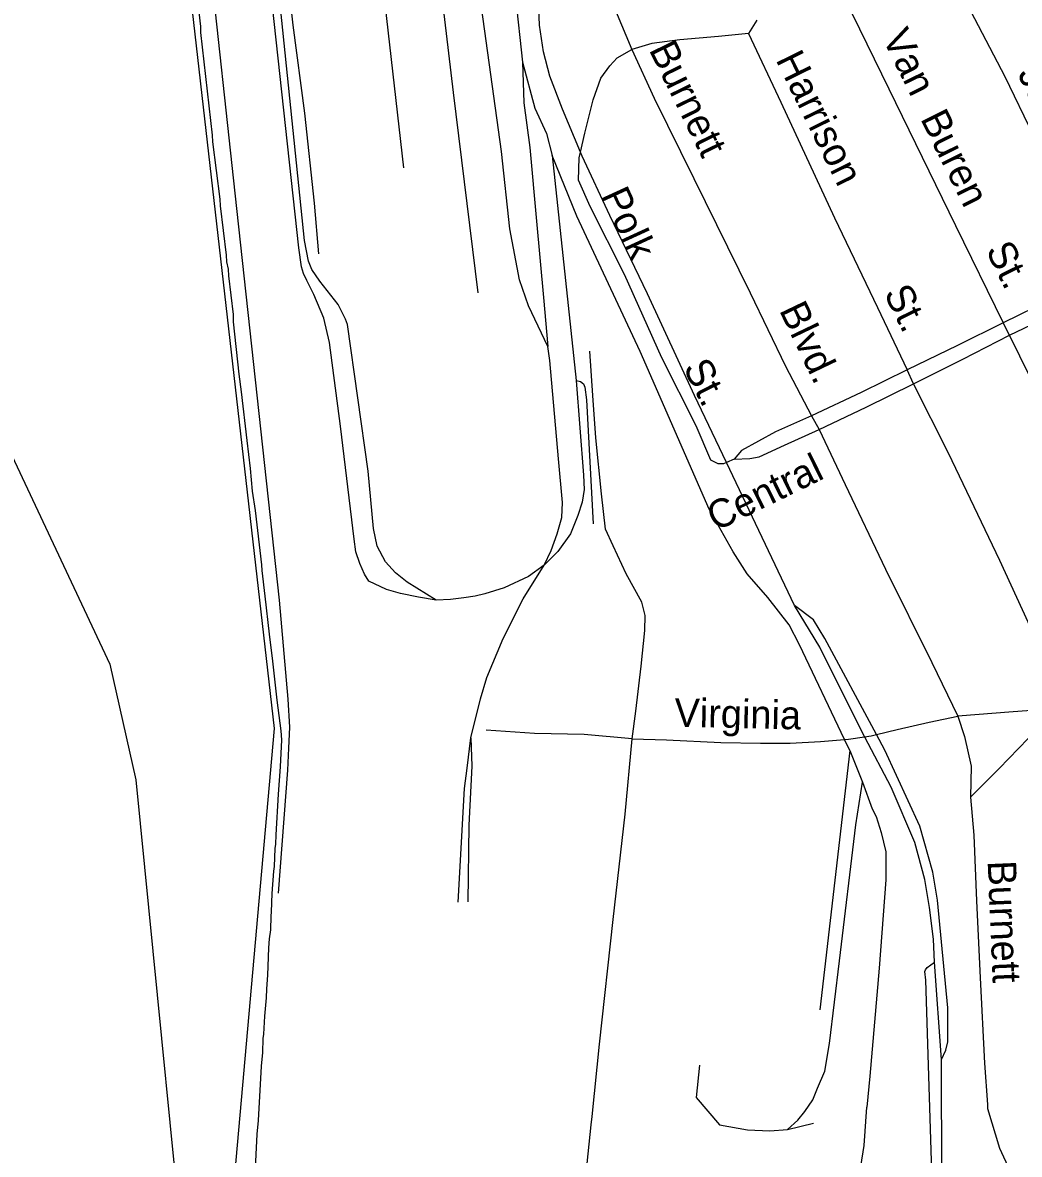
# Model space of a CAD drawing. Extents: x 2290055 to 2389491, y 66597 to 237875.
# Drawn here: x 2315029 to 2318365, y 162814 to 166601 of the extents above; entities that cross this region are included whole.
import ezdxf

# ---------------------------------------------------------------- set-up
doc = ezdxf.new("R2010")
doc.units = 0
for name, color, linetype in [('Exist Boundary Political City Limit New', 7, 'Continuous'), ('Exist Boundary Political CountyLine', 7, 'Continuous'), ('Exist Hydrographic Island Shore', 7, 'Continuous'), ('Exist Railroad Mainline', 7, 'Continuous'), ('Exist Railroad Siding', 7, 'Continuous'), ('Exist Road Non-System Type 51', 7, 'Continuous'), ('Exist Road Non-System Type 51 Label', 7, 'Continuous'), ('Map Preparation Boundary City Limit Buffer Line', 7, 'Continuous')]:
    doc.layers.add(name, color=color, linetype=linetype)

msp = doc.modelspace()

# ---------------------------------------------------------------- linework, layer by layer
at = {"layer": 'Exist Boundary Political City Limit New'}
msp.add_lwpolyline([(2315710.2, 162417.2), (2315871.7, 164238.8), (2315544, 167110.1), (2315594.2, 167407.8), (2315735.5, 168270.7), (2315861.8, 168911.6), (2315982.8, 169451.5), (2316229.8, 169396), (2316290.2, 169486.8), (2316209.8, 169547.4), (2316229.8, 169683.6), (2316224.8, 169799.7), (2316381.2, 169799.7), (2316340.8, 170082.3), (2316426.5, 170501.1), (2316497.2, 170723.2), (2316542.5, 170859.4), (2316260, 170894.7), (2316441.8, 171777.8), (2316598, 171772.8), (2316815, 171798)], dxfattribs=at)
at = {"layer": 'Exist Boundary Political CountyLine'}
msp.add_lwpolyline([(2313003.6, 180799.5), (2315382.1, 177993.9), (2314179.2, 167721.2), (2314074.7, 167198.8), (2314144.3, 166676.3), (2314579.5, 166032), (2315320.8, 164453.7), (2315408.1, 164067), (2315607.7, 162054.2)], dxfattribs=at)
at = {"layer": 'Exist Hydrographic Island Shore'}
for points in [[(2315719.2, 165754.2), (2315718.2, 165775.7), (2315712.7, 165800.6), (2315712, 165822.6), (2315691, 165988.2), (2315690.5, 166010), (2315665.7, 166201.8), (2315665.2, 166224.7), (2315625.7, 166567.9), (2315625.2, 166588.2), (2315568.2, 167087.3)], [(2315807.5, 162744.7), (2315814.7, 162881.3), (2315818.5, 162926.8), (2315829, 163108.7), (2315833, 163154.7), (2315834.5, 163200.8), (2315836, 163215.7), (2315839.5, 163276.4), (2315845.5, 163336.9), (2315846, 163367.4), (2315850, 163413), (2315850.5, 163443.6), (2315853.7, 163504.8), (2315856, 163535.1), (2315859.5, 163565.2), (2315861, 163610.6), (2315862.7, 163625.6), (2315864.5, 163686.4), (2315866.2, 163716.4), (2315868.2, 163731.4), (2315870, 163761.6), (2315871.7, 163776.6), (2315874.5, 163836.9), (2315876.2, 163851.9), (2315878.2, 163882.4), (2315886, 164019.4), (2315892.2, 164110.2), (2315897, 164201.1), (2315895, 164231.3), (2315880.7, 164333.1), (2315866.7, 164464.7), (2315855.5, 164554.1), (2315841.5, 164681.9), (2315831, 164767.3), (2315829.7, 164786.5), (2315808.2, 164968.7), (2315798.7, 165032.9), (2315791.7, 165108.8), (2315780.2, 165202.1), (2315762, 165365.3), (2315754.2, 165424.5), (2315735.2, 165600.2), (2315734.5, 165624.1), (2315719.2, 165754.2)]]:
    msp.add_lwpolyline(points, dxfattribs=at)
at = {"layer": 'Exist Railroad Mainline'}
for p, q in [((2316656.6, 166901.1), (2316701.6, 166468.7)), ((2316801.9, 166156.6), (2316881.6, 165403.6)), ((2318104.1, 163131), (2318081, 163456.3)), ((2318106.2, 162621.1), (2318104.1, 163131))]:
    msp.add_line(p, q, dxfattribs=at)
for points in [[(2317611.8, 164650.1), (2317384.3, 165128.9), (2317277.7, 165353.3), (2317120.2, 165693), (2316994, 165956.1), (2316902.1, 166154.7), (2316896.6, 166167.7), (2316835.8, 166311.9), (2316793.4, 166422.4), (2316772.1, 166503.7), (2316758.7, 166593), (2316753, 166736.9), (2316747.5, 166876.8), (2316759.4, 166983.3), (2316776.8, 167097.9), (2316792.3, 167162.5), (2316820.8, 167247.6), (2316854.8, 167349.1), (2316902.5, 167455), (2316961.7, 167575.5), (2316999.3, 167639)], [(2316188.1, 164732), (2316173.1, 164755.3), (2316157.9, 164790.8), (2316144.2, 164830.3), (2316138.6, 164872.1), (2316093.4, 165250.4), (2316056.4, 165530.8), (2316037.1, 165612.1), (2316004.1, 165690.9), (2315980.3, 165737.8), (2315969.2, 165761.7), (2315962.4, 165783.4), (2315954, 165847.1), (2315847.1, 166831), (2315810.1, 167103.6), (2315811.3, 167171.9), (2315814.4, 167201.9), (2315817.2, 167229.9), (2315830, 167262.6)], [(2316701.6, 166468.7), (2316743.8, 166314.5), (2316782.9, 166230), (2316801.9, 166156.6)], [(2316881.6, 165403.6), (2316906.3, 165086.3), (2316908.2, 165038.4), (2316902, 164996.2), (2316887.7, 164951.6), (2316862.2, 164890.6), (2316820.2, 164830.8), (2316774.1, 164785)], [(2316774.1, 164785), (2316721.8, 164747.2), (2316641.2, 164709.8), (2316575.8, 164689.2), (2316544.2, 164682)], [(2316412.8, 164668.6), (2316354.3, 164678.5), (2316293.8, 164690.2), (2316247.3, 164704.1), (2316188.1, 164732)], [(2316544.2, 164682), (2316506.3, 164676.6), (2316460.6, 164670.5), (2316412.8, 164668.6)], [(2318081, 163456.3), (2318077.9, 163534.3), (2318063.9, 163639.8), (2318048.1, 163733), (2318015.3, 163857.7), (2317935.8, 164042.6), (2317847.4, 164209.5), (2317846.7, 164210.9), (2317697.3, 164511.4), (2317611.8, 164650.1)]]:
    msp.add_lwpolyline(points, dxfattribs=at)
at = {"layer": 'Exist Railroad Siding'}
for p, q in [((2317797, 164165.5), (2317697.4, 163297.1)), ((2317797, 164165.5), (2317839.3, 164058.8)), ((2317839.3, 164058.8), (2317872.6, 163970.2)), ((2317864.1, 163075.6), (2317854.4, 162971.2)), ((2317589.2, 162896.7), (2317676.3, 162918.2))]:
    msp.add_line(p, q, dxfattribs=at)
for points in [[(2316787.1, 165517.7), (2316721.7, 165653.3), (2316692.4, 165740.1), (2316659.7, 165910.8), (2316631.4, 166169.9), (2316544.5, 166798.6), (2316497.8, 167223), (2316495.8, 167325), (2316496.9, 167395), (2316511.9, 167473.7), (2316543.8, 167570.8), (2316574.8, 167650.1), (2316623.7, 167732.1), (2316695.5, 167833.1)], [(2316554, 165696.5), (2316471.6, 166367.7), (2316381.8, 167120.3), (2316374.4, 167258.2), (2316370.5, 167305.9), (2316371.2, 167388), (2316390.4, 167458.7), (2316411.8, 167521.6), (2316435.4, 167580.6), (2316457.6, 167625.4), (2316507.1, 167693.4)], [(2316305.4, 166115), (2316185.7, 167164.7), (2316187.3, 167232.7), (2316199.2, 167329), (2316226.2, 167412.1), (2316247.9, 167469.1), (2316270, 167515.9), (2316294.8, 167542.9), (2316339.8, 167576.8), (2316397.9, 167617.2)], [(2316412.8, 164668.6), (2316316.2, 164728.8), (2316276.9, 164759.4), (2316243.7, 164796.2), (2316215.3, 164848.9), (2316203.1, 164908.5), (2316185.7, 165099.8), (2316116, 165591.3), (2316109.4, 165609), (2316085.5, 165658), (2316024.3, 165735.6), (2315996.9, 165774.6), (2315985.6, 165802.4), (2315973, 165871.8), (2315859, 166977.5), (2315843, 167135.1), (2315845.1, 167181.1), (2315853.6, 167223.5), (2315884.4, 167298.9)], [(2315885.2, 163687.5), (2315917.1, 164099), (2315920.1, 164173.3), (2315923.2, 164243.3), (2315917.6, 164336.9), (2315888.4, 164667.9), (2315740.6, 166030.6), (2315655.1, 166823.4), (2315648.9, 166879.3), (2315656.1, 166950.1), (2315656.3, 166951.5), (2315656.4, 166952.1), (2315675.2, 167028.4), (2315711.6, 167121.7), (2315742.9, 167183), (2315765.7, 167212.1), (2315830, 167262.6)], [(2316701.6, 166468.7), (2316707, 166333), (2316727, 166183.5), (2316748.6, 165936.6), (2316772.8, 165681.2), (2316787.1, 165517.7)], [(2317797, 164165.5), (2317779.7, 164202), (2317629.1, 164518.9), (2317594.3, 164585.4), (2317522.7, 164676.8), (2317453.6, 164756.1), (2317406.7, 164830), (2317326.9, 164972.9), (2317096, 165500.1), (2316884.1, 165953.8), (2316801.9, 166156.6)], [(2316774.1, 164785), (2316798.1, 164834.2), (2316817.9, 164890.8), (2316833.7, 164945.5), (2316836, 164995.5), (2316822.1, 165141), (2316793, 165470), (2316787.1, 165517.7)], [(2316881.6, 165403.6), (2316895.8, 165400.2), (2316906.3, 165392.5), (2316910.7, 165380.8), (2316916.3, 165339), (2316938.6, 164923.8)], [(2316528.9, 164207.2), (2316561.7, 164338.5), (2316582.9, 164409.5), (2316637.8, 164539.7), (2316704.7, 164672.3), (2316774.1, 164785)], [(2318104.1, 163131), (2318118.9, 163161.8), (2318125.7, 163190), (2318125.1, 163304.2), (2318090.8, 163664.8), (2318075.3, 163758.4), (2318031.2, 163912.5), (2317915.1, 164165.9), (2317886.8, 164218.6), (2317714.2, 164540.3), (2317675.7, 164602.7), (2317611.8, 164650.1)], [(2316486.6, 163657.5), (2316507.6, 164038.3), (2316517.1, 164106.6), (2316528.9, 164207.2)], [(2316528.9, 164207.2), (2316532.6, 164113.2), (2316522.4, 163914.9), (2316518.7, 163658.7)], [(2317589.2, 162896.7), (2317623.7, 162928.2), (2317646.9, 162957), (2317673.2, 162996.2), (2317689.8, 163034.9), (2317713.4, 163091.6), (2317729.8, 163184.5), (2317762.8, 163461.8), (2317817, 163916.2), (2317839.3, 164058.8)], [(2317872.6, 163970.2), (2317885.8, 163944.8), (2317902, 163891.3), (2317918.4, 163826), (2317918.2, 163732.1), (2317895.7, 163436.9), (2317864.1, 163075.6)], [(2318076.6, 162614), (2318051.5, 163397.1), (2318048.5, 163425.2), (2318050.2, 163431.2), (2318055.8, 163439.2), (2318081, 163456.3)], [(2317294.2, 163112.6), (2317283.7, 163003.8), (2317360.8, 162912.6), (2317455, 162895.3), (2317529.3, 162892.3), (2317589.2, 162896.7)], [(2317752.9, 162651.1), (2317787.6, 162686.6), (2317819.4, 162735.8), (2317834, 162772.5), (2317845.4, 162842.8), (2317854.4, 162971.2)]]:
    msp.add_lwpolyline(points, dxfattribs=at)
at = {"layer": 'Exist Road Non-System Type 51'}
for p, q in [((2317486.3, 166609.7), (2317457.9, 166564.6)), ((2318332.1, 165554.9), (2318310.5, 165596)), ((2318010.7, 165392.2), (2317988.8, 165439.2)), ((2317668.7, 165284.8), (2317694.4, 165239.5)), ((2317410.2, 165140.3), (2317384.3, 165128.9))]:
    msp.add_line(p, q, dxfattribs=at)
for points in [[(2316020.7, 165827.7), (2316006.1, 165997.1), (2315974.2, 166297.8), (2315934.3, 166592.6), (2315905.8, 166857.3), (2315885.5, 167022.6), (2315891.4, 167120.9), (2315905.6, 167219.6), (2315928.1, 167306.5), (2315951.1, 167346.6)], [(2317013.6, 167227.3), (2316985.6, 167130.1), (2316971.3, 166985.4), (2316971.6, 166877.5), (2316987.4, 166776), (2317012.8, 166641.2), (2317068.1, 166511.4)], [(2318188.5, 166663.7), (2318315.9, 166420.7), (2318505.7, 166028.1), (2318640.4, 165759.1)], [(2317805.5, 166630.5), (2317927.7, 166379.4), (2318151.5, 165921.9), (2318310.5, 165596)], [(2317457.9, 166564.6), (2317358.5, 166554.7), (2317228.7, 166543.7), (2317135.3, 166531.8), (2317068.1, 166511.4)], [(2317457.9, 166564.6), (2317567.1, 166334.9), (2317746.5, 165947.8), (2317890.3, 165647.7), (2317988.8, 165439.2)], [(2316896.6, 166167.7), (2316910.9, 166230.8), (2316938.6, 166342.2), (2316963.7, 166415.1), (2316994.2, 166456.3), (2317019.1, 166483.2), (2317068.1, 166511.4)], [(2317068.1, 166511.4), (2317142.5, 166348.3), (2317275.3, 166079.2), (2317464.3, 165696.8), (2317582, 165451.4), (2317668.7, 165284.8)], [(2317384.3, 165128.9), (2317375.1, 165124.8), (2317357, 165124.1), (2317332.6, 165137.3), (2317283.7, 165251.5), (2317168.7, 165479), (2317043.8, 165757.9), (2316928.8, 165985.7), (2316889.2, 166074.1), (2316892.2, 166148.1), (2316896.6, 166167.7)], [(2318640.4, 165759.1), (2318469.5, 165674.5), (2318310.5, 165596)], [(2318332.1, 165554.9), (2318505.1, 165637.9), (2318659.8, 165715.8)], [(2318310.5, 165596), (2318157.6, 165520.1), (2317988.8, 165439.2)], [(2318010.7, 165392.2), (2318175.4, 165474.8), (2318332.1, 165554.9)], [(2318786.5, 164638.5), (2318706, 164805.6), (2318567.7, 165068), (2318434.5, 165346.9), (2318332.1, 165554.9)], [(2317069.2, 164204.6), (2317081.6, 164297), (2317099.6, 164447.7), (2317111, 164566.3), (2317112.9, 164616.6), (2317101.3, 164662.1), (2317049.3, 164755.9), (2317005.5, 164850.3), (2316979.4, 164905.4), (2316966.8, 165024.7), (2316947.3, 165211.9), (2316937.7, 165353.7), (2316927.9, 165501.3)], [(2317988.8, 165439.2), (2317835.6, 165363.3), (2317668.7, 165284.8)], [(2317694.4, 165239.5), (2317851.7, 165314), (2318010.7, 165392.2)], [(2318518.2, 164344), (2318451.1, 164471.3), (2318299.9, 164801.4), (2318127.8, 165160.8), (2318010.7, 165392.2)], [(2317668.7, 165284.8), (2317548.7, 165231.8), (2317435.3, 165169.2), (2317410.2, 165140.3)], [(2317410.2, 165140.3), (2317462.3, 165142.4), (2317493.9, 165147.6), (2317578.7, 165187), (2317694.4, 165239.5)], [(2317694.4, 165239.5), (2317781.8, 165054.9), (2317917.1, 164772.1), (2318071.5, 164460.2), (2318158.7, 164279.6)], [(2318481.7, 164304.5), (2318344.2, 164295.1), (2318158.7, 164279.6)], [(2318481.7, 164304.5), (2318393.7, 164204.8), (2318297.6, 164105.2), (2318201.3, 164009.2)], [(2317886.8, 164218.6), (2317956.3, 164235.8), (2318063.3, 164260), (2318158.7, 164279.6)], [(2318158.7, 164279.6), (2318181.4, 164212.5), (2318203.1, 164113.3), (2318201.3, 164009.2)], [(2317069.2, 164204.6), (2316908.8, 164218.3), (2316742.6, 164221.6), (2316580, 164233.2)], [(2316935, 162940), (2316959.6, 163181.9), (2317005.1, 163599.9), (2317045.4, 163951.6), (2317069.2, 164204.6)], [(2317069.2, 164204.6), (2317183.5, 164200.9), (2317365.7, 164192.4), (2317498, 164189.4), (2317598.1, 164189.4), (2317699.6, 164195.4), (2317779.7, 164202)], [(2317779.7, 164202), (2317793.5, 164203.1), (2317846.7, 164210.9)], [(2317846.7, 164210.9), (2317869.2, 164214.3), (2317886.8, 164218.6)], [(2318201.3, 164009.2), (2318212.2, 163881.6), (2318220.9, 163662.1), (2318233.4, 163404.3), (2318248.6, 163118.7), (2318257.7, 162980.6)], [(2318257.7, 162980.6), (2318258.6, 162967.1), (2318297.9, 162834.8), (2318361.1, 162699.1)], [(2316881.4, 162480.4), (2316901.7, 162621.4), (2316932.2, 162912.7), (2316935, 162940)]]:
    msp.add_lwpolyline(points, dxfattribs=at)
at = {"layer": 'Map Preparation Boundary City Limit Buffer Line'}
msp.add_lwpolyline([(2315710.2, 162417.2), (2315871.7, 164238.8), (2315544, 167110.1), (2315594.2, 167407.8), (2315735.5, 168270.7), (2315861.8, 168911.6), (2315982.8, 169451.5), (2316229.8, 169396), (2316290.2, 169486.8), (2316209.8, 169547.4), (2316229.8, 169683.6), (2316224.8, 169799.7), (2316381.2, 169799.7), (2316340.8, 170082.3), (2316426.5, 170501.1), (2316497.2, 170723.2), (2316542.5, 170859.4), (2316260, 170894.7), (2316441.8, 171777.8), (2316598, 171772.8), (2316815, 171798)], dxfattribs=at)

# ---------------------------------------------------------------- texts
at = {"layer": 'Exist Road Non-System Type 51 Label'}
for s, rotation, p in [('Van', 296.2961, (2317904.1, 166550.9)), ('Burnett', 296.1841, (2317123.9, 166510.9)), ('Harrison', 296.2177, (2317547.9, 166477.4)), ('Jackson', 295.8947, (2318357.1, 166430.4)), ('Buren', 296.2961, (2318031.9, 166280.3)), ('Polk', 294.6362, (2316963.7, 166023.4)), ('St.', 296.2961, (2318250.8, 165840.3)), ('St.', 296.2177, (2317909.8, 165695.9)), ('Blvd.', 295.618, (2317559.8, 165638.9)), ('St.', 296.8518, (2317238.2, 165446.6)), ('Central', 26.1166, (2317349.1, 164897.5)), ('Virginia', 358.7151, (2317209.6, 164245.1)), ('Burnett', 272.4313, (2318258.5, 163795.3))]:
    msp.add_text(s, height=95, rotation=rotation, dxfattribs=at).set_placement(p)

doc.saveas('drawing.dxf')
